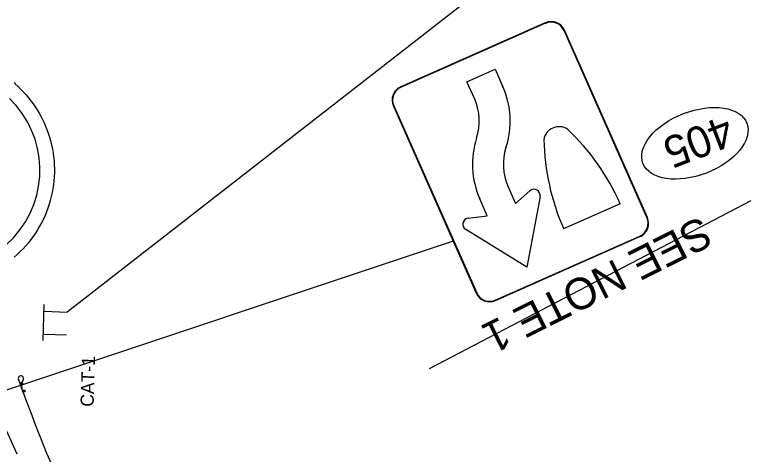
# Model space of a CAD drawing. Extents: x 2096670 to 2098561, y 684033 to 689893.
# Drawn here: x 2097772.9 to 2098054.1, y 685836.6 to 686004 of the extents above; entities that cross this region are included whole.
import ezdxf

# ---------------------------------------------------------------- set-up
doc = ezdxf.new("R2010")
doc.units = 0
for name, color, linetype in [('Default', 7, 'Continuous'), ('Old_Level_63', 7, 'Continuous'), ('Prop DSN Text', 7, 'Continuous'), ('Prop Guardrail', 7, 'Continuous'), ('Prop Guardrail Anchor Unit CELL', 7, 'Continuous'), ('Prop Sign E Keep Right CELL', 7, 'Continuous'), ('Prop Sign E One Way_Right CELL', 7, 'Continuous'), ('Scratch_Level_3', 7, 'Continuous'), ('Scratch_Level_4', 7, 'Continuous')]:
    doc.layers.add(name, color=color, linetype=linetype)

# ---------------------------------------------------------------- blocks, each defined once
blk = doc.blocks.new('R4_7A')
at = {"layer": 'Prop Sign E Keep Right CELL'}
blk.add_line((0.563, 6.375), (2.563, 6.375), dxfattribs=at)
blk.add_line((0.563, 6.375), (2.563, 6.375), dxfattribs=at)
blk.add_line((0.563, 6.375), (2.563, 6.375), dxfattribs=at)
for points in [[(2.841, 5.115), (4.156, 7.031), (5.471, 5.115)], [(2.841, 5.115), (4.156, 7.031), (5.471, 5.115)], [(2.841, 5.115), (4.156, 7.031), (5.471, 5.115)], [(3.656, 4.387), (3.656, 4.998), (3.067, 4.811)], [(3.656, 4.387), (3.656, 4.998), (3.067, 4.811)], [(3.656, 4.387), (3.656, 4.998), (3.067, 4.811)], [(5.246, 4.811), (4.656, 4.998), (4.656, 4.387)], [(5.246, 4.811), (4.656, 4.998), (4.656, 4.387)], [(5.246, 4.811), (4.656, 4.998), (4.656, 4.387)], [(3.5, 1.375), (3.5, 0.75), (2.5, 0.75), (2.5, 1.375)], [(3.5, 1.375), (3.5, 0.75), (2.5, 0.75), (2.5, 1.375)], [(3.5, 1.375), (3.5, 0.75), (2.5, 0.75), (2.5, 1.375)]]:
    blk.add_lwpolyline(points, dxfattribs=at)
for centre, radius, start, end in [((8.062, 6.373), 7.5, 179.9823, 202.7267), ((8.062, 6.373), 7.5, 179.9823, 202.7267), ((8.062, 6.373), 7.5, 179.9823, 202.7267), ((-4.938, 6.373), 7.5, 337.2733, 0.0177), ((-4.938, 6.373), 7.5, 337.2733, 0.0177), ((-4.938, 6.373), 7.5, 337.2733, 0.0177), ((3.006, 5.001), 0.2, 145.5508, 287.601), ((3.006, 5.001), 0.2, 145.5508, 287.601), ((3.006, 5.001), 0.2, 145.5508, 287.601), ((5.306, 5.001), 0.2, 252.399, 34.4492), ((5.306, 5.001), 0.2, 252.399, 34.4492), ((5.306, 5.001), 0.2, 252.399, 34.4492), ((1.906, 4.387), 1.75, 317.9924, 0), ((1.906, 4.387), 1.75, 317.9924, 0), ((1.906, 4.387), 1.75, 317.9924, 0), ((1.906, 4.387), 2.75, 317.9924, 0), ((1.906, 4.387), 2.75, 317.9924, 0), ((1.906, 4.387), 2.75, 317.9924, 0), ((1.562, 3.75), 0.5, 213.3458, 326.6542), ((1.562, 3.75), 0.5, 213.3458, 326.6542), ((1.562, 3.75), 0.5, 213.3458, 326.6542), ((5.25, 1.375), 2.75, 137.9924, 180), ((5.25, 1.375), 2.75, 137.9924, 180), ((5.25, 1.375), 2.75, 137.9924, 180), ((5.25, 1.375), 1.75, 137.9924, 180), ((5.25, 1.375), 1.75, 137.9924, 180), ((5.25, 1.375), 1.75, 137.9924, 180)]:
    blk.add_arc(centre, radius, start, end, dxfattribs=at)

msp = doc.modelspace()

# ---------------------------------------------------------------- linework, layer by layer
at = {"layer": 'Default'}
msp.add_line((2097939.84, 685917.75), (2097741.84, 685851.65), dxfattribs=at)
at = {"layer": 'Old_Level_63'}
msp.add_lwpolyline([(2097772.61, 685978.18), (2097773.1, 685977.64), (2097774.19, 685976.62), (2097775.27, 685975.58), (2097776.29, 685974.52), (2097777.26, 685973.44), (2097778.19, 685972.34), (2097779.08, 685971.22), (2097779.91, 685970.08), (2097780.71, 685968.93), (2097781.46, 685967.76), (2097782.17, 685966.57), (2097782.84, 685965.36), (2097783.47, 685964.14), (2097784.07, 685962.88), (2097784.63, 685961.6), (2097785.17, 685960.26), (2097785.67, 685958.86), (2097786.13, 685957.43), (2097786.53, 685956.04), (2097786.95, 685954.32), (2097787.24, 685952.89), (2097787.5, 685951.4), (2097787.7, 685949.89), (2097787.85, 685948.38), (2097787.95, 685946.88), (2097787.99, 685945.36), (2097787.99, 685943.83), (2097787.93, 685942.3), (2097787.81, 685940.78), (2097787.64, 685939.26), (2097787.42, 685937.75), (2097787.15, 685936.25), (2097786.82, 685934.76), (2097786.44, 685933.28), (2097786.01, 685931.82), (2097785.53, 685930.37), (2097785, 685928.94), (2097784.42, 685927.52), (2097783.79, 685926.13), (2097783.11, 685924.77), (2097782.38, 685923.42), (2097781.61, 685922.11), (2097780.79, 685920.82), (2097779.92, 685919.56), (2097779.02, 685918.33), (2097778.07, 685917.14), (2097777.08, 685915.97), (2097776.04, 685914.85), (2097774.97, 685913.76), (2097773.87, 685912.71), (2097772.72, 685911.7)], dxfattribs=at)
msp.add_arc((2097744.46, 685944.81), 38.01, 228.6914, 46.0254, dxfattribs=at)
at = {"layer": 'Prop DSN Text'}
for p, q in [((2097783.73, 685879.87), (2097784.13, 685893.64)), ((2097784.06, 685891.03), (2097792.9, 685890.74)), ((2097783.8, 685882.29), (2097792.64, 685882))]:
    msp.add_line(p, q, dxfattribs=at)
at = {"layer": 'Prop Guardrail'}
msp.add_arc((2098415.1, 686093.44), 680.25, 200.05795, 204.23092, dxfattribs=at)
at = {"layer": 'Prop Guardrail Anchor Unit CELL'}
for p, q in [((2097774.9, 685863.46), (2097774.31, 685865.08)), ((2097774.81, 685863.71), (2097775.57, 685863.99)), ((2097775.05, 685863.05), (2097774.81, 685863.71)), ((2097774.81, 685863.71), (2097775.81, 685863.33)), ((2097774.85, 685863.59), (2097774.9, 685863.46)), ((2097776.11, 685860.13), (2097774.9, 685863.46)), ((2097775.05, 685863.05), (2097775.57, 685863.99)), ((2097775.81, 685863.33), (2097775.05, 685863.05)), ((2097775.31, 685863.52), (2097775.58, 685861.6)), ((2097776.07, 685864.87), (2097775.47, 685863.95)), ((2097775.57, 685863.99), (2097775.81, 685863.33)), ((2097775.87, 685860.79), (2097776.63, 685861.07)), ((2097776.11, 685860.13), (2097775.87, 685860.79)), ((2097775.87, 685860.79), (2097776.87, 685860.41)), ((2097776.11, 685860.13), (2097776.63, 685861.07)), ((2097776.87, 685860.41), (2097776.11, 685860.13)), ((2097776.63, 685861.07), (2097776.87, 685860.41))]:
    msp.add_line(p, q, dxfattribs=at)
msp.add_ellipse((2097775.24, 685865.42), major_axis=(-0.933, -0.341), ratio=0.995379, start_param=2.210226, end_param=6.283185, dxfattribs=at)
at = {"layer": 'Prop Sign E Keep Right CELL'}
for p, q in [((2097974.87, 686000.92), (2097919.88, 685976.57)), ((2097974.95, 686000.75), (2097919.96, 685976.41)), ((2097974.87, 686000.92), (2097974.95, 686000.75)), ((2097974.87, 686000.92), (2097974.95, 686000.75)), ((2098013.6, 685926.73), (2097982.05, 685998)), ((2098013.77, 685926.8), (2097982.22, 685998.08)), ((2097917.05, 685969.23), (2097948.6, 685897.95)), ((2097917.22, 685969.3), (2097948.77, 685898.03)), ((2097955.87, 685895.28), (2098010.86, 685919.62)), ((2097955.95, 685895.11), (2098010.93, 685919.46))]:
    msp.add_line(p, q, dxfattribs=at)
for centre, radius, start, end in [((2097977.12, 685995.82), 5.57, 23.8785, 113.8785), ((2097977.12, 685995.82), 5.38, 23.8785, 113.8785), ((2097922.14, 685971.48), 5.57, 113.8785, 203.8785), ((2097922.14, 685971.48), 5.38, 113.8785, 203.8785), ((2098008.68, 685924.55), 5.38, 293.8785, 23.8785), ((2098008.68, 685924.55), 5.57, 293.8785, 23.8785), ((2097953.69, 685900.2), 5.57, 203.8785, 293.8785), ((2097953.69, 685900.2), 5.38, 203.8785, 293.8785)]:
    msp.add_arc(centre, radius, start, end, dxfattribs=at)
at = {"layer": 'Prop Sign E One Way_Right CELL'}
msp.add_line((2097980.56, 686036.99), (2097792.9, 685890.74), dxfattribs=at)
msp.add_ellipse((2098031.86, 685955.02), major_axis=(19.79, 7.65), ratio=0.571429, dxfattribs=at)
at = {"layer": 'Scratch_Level_3'}
msp.add_line((2097930.75, 685869.25), (2098053.24, 685933.2), dxfattribs=at)
at = {"layer": 'Scratch_Level_4'}
msp.add_lwpolyline([(2097773.85, 685836.57), (2097753.05, 685882.6), (2097732.75, 685928.32)], dxfattribs=at)
msp.add_arc((2097768.39, 685834.1), 6, 24.1833, 24.3191, dxfattribs=at)

# ---------------------------------------------------------------- block references
at = {"layer": 'Prop Sign E Keep Right CELL', "xscale": 11.759366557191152, "yscale": 11.759366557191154, "rotation": -156.12154760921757}
msp.add_blockref('R4_7A', (2097979.1, 686003.24), dxfattribs=at)

# ---------------------------------------------------------------- texts
at = {"layer": 'Prop DSN Text'}
msp.add_text('SEE NOTE 1', height=12, rotation=206.6013, dxfattribs=at).set_placement((2098034.28, 685927.56))
at = {"layer": 'Prop Guardrail Anchor Unit CELL'}
msp.add_text('CAT-1', height=5, rotation=88.3348, dxfattribs=at).set_placement((2097802.91, 685854.59))
at = {"layer": 'Prop Sign E One Way_Right CELL'}
msp.add_text('405', height=11.98, rotation=201.127, dxfattribs=at).set_placement((2098043.67, 685966))

doc.saveas('drawing.dxf')
